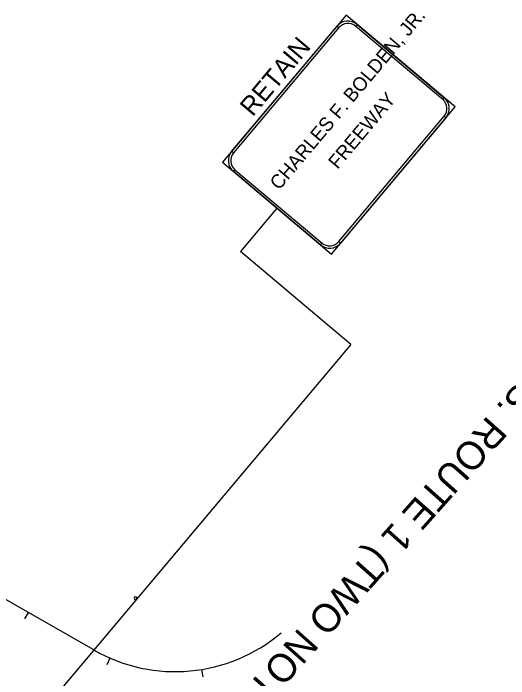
# Model space of a CAD drawing. Extents: x 2001876 to 2025694, y 804561 to 868938.
# Drawn here: x 2017786 to 2018314, y 818528 to 819238 of the extents above; entities that cross this region are included whole.
import ezdxf

# ---------------------------------------------------------------- set-up
doc = ezdxf.new("R2010")
doc.units = 0
for name, color, linetype in [('Default', 7, 'Continuous'), ('RD_PD_CLEAR ZONE', 7, 'Continuous'), ('RD_PD_Final_TrvlWay', 7, 'Continuous'), ('RD_Sketch2', 7, 'Continuous'), ('RD_TX_RoadID', 7, 'Continuous'), ('TR SN EXTRUDED PANEL SIGNS- MOUNTED OVERHEAD', 7, 'Continuous')]:
    doc.layers.add(name, color=color, linetype=linetype)

# ---------------------------------------------------------------- blocks, each defined once
blk = doc.blocks.new('POST')
at = {"layer": 'Default'}
for start, end in [(90, 270), (270, 90)]:
    blk.add_arc((0, 0), 0.127, start, end, dxfattribs=at)

msp = doc.modelspace()

# ---------------------------------------------------------------- linework, layer by layer
at = {"layer": 'RD_PD_CLEAR ZONE'}
msp.add_line((2017871.53, 818558.93), (2017376.03, 818842.52), dxfattribs=at)
msp.add_arc((2017958.46, 818710.82), 175, 240.21654, 310.21861, dxfattribs=at)
at = {"layer": 'RD_Sketch2'}
for p, q in [((2017801.41, 818599.07), (2017797.43, 818592.12)), ((2017888.69, 818550.33), (2017885.5, 818542.99)), ((2017986.57, 818538.09), (2017987.86, 818530.19))]:
    msp.add_line(p, q, dxfattribs=at)
at = {"layer": 'TR SN EXTRUDED PANEL SIGNS- MOUNTED OVERHEAD'}
for p, q in [((2018131.22, 819224.68), (2018133.15, 819223.04)), ((2018151, 819224.58), (2018152.63, 819226.52)), ((2018245.66, 819148.2), (2018244.03, 819146.27)), ((2018245.56, 819128.42), (2018247.5, 819126.79)), ((2018020.58, 819089.32), (2018018.64, 819090.95)), ((2018020.48, 819069.53), (2018022.11, 819071.47)), ((2018067, 819030.38), (2018028.13, 818984.2)), ((2018115.14, 818993.16), (2018113.51, 818991.22)), ((2018134.93, 818993.06), (2018132.99, 818994.69)), ((2018146.03, 818884.94), (2018028.13, 818984.2)), ((2018146.03, 818884.94), (2017785.96, 818457.21))]:
    msp.add_line(p, q, dxfattribs=at)
for points in [[(2018125.14, 818981.43), (2018257.29, 819138.42), (2018141, 819236.3), (2018008.85, 819079.32), (2018125.14, 818981.43)], [(2018133.15, 819223.04), (2018020.58, 819089.32), (2018018.64, 819090.95), (2018131.22, 819224.68), (2018133.15, 819223.04)], [(2018244.03, 819146.27), (2018151, 819224.58), (2018152.63, 819226.52), (2018245.66, 819148.2), (2018244.03, 819146.27)], [(2018132.99, 818994.69), (2018245.56, 819128.42), (2018247.5, 819126.79), (2018134.93, 818993.06), (2018132.99, 818994.69)], [(2018022.11, 819071.47), (2018115.14, 818993.16), (2018113.51, 818991.22), (2018020.48, 819069.53), (2018022.11, 819071.47)]]:
    msp.add_lwpolyline(points, close=True, dxfattribs=at)
for centre, radius, start, end in [((2018142.84, 819214.89), 15.2, 49.90879, 139.909), ((2018142.84, 819214.89), 12.67, 49.90879, 139.909), ((2018235.87, 819136.58), 12.67, 319.90885, 49.90906), ((2018235.87, 819136.58), 15.2, 319.90885, 49.90906), ((2018030.27, 819081.16), 15.2, 139.909, 229.90864), ((2018030.27, 819081.16), 12.67, 139.909, 229.90864), ((2018123.3, 819002.85), 15.2, 229.90864, 319.90885), ((2018123.3, 819002.85), 12.67, 229.90864, 319.90885)]:
    msp.add_arc(centre, radius, start, end, dxfattribs=at)

# ---------------------------------------------------------------- block references
at = {"layer": 'RD_PD_Final_TrvlWay', "xscale": 11.811023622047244, "yscale": 11.811023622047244}
msp.add_blockref('POST', (2017916.15, 818614.07), dxfattribs=at)

# ---------------------------------------------------------------- texts
at = {"layer": 'RD_TX_RoadID'}
msp.add_text('U.S. ROUTE 1 (TWO NOTCH ROAD)', height=30, rotation=228.34359, dxfattribs=at).set_placement((2018351.54, 818876.5))
at = {"layer": 'TR SN EXTRUDED PANEL SIGNS- MOUNTED OVERHEAD'}
for s, height, p in [('CHARLES F. BOLDEN, JR.', 14.7963, (2018069.37, 819048.85)), ('RETAIN', 20, (2018041.11, 819127.2)), ('FREEWAY', 14.796, (2018131.81, 819071.14))]:
    msp.add_text(s, height=height, rotation=49.90879, dxfattribs=at).set_placement(p)

doc.saveas('drawing.dxf')
